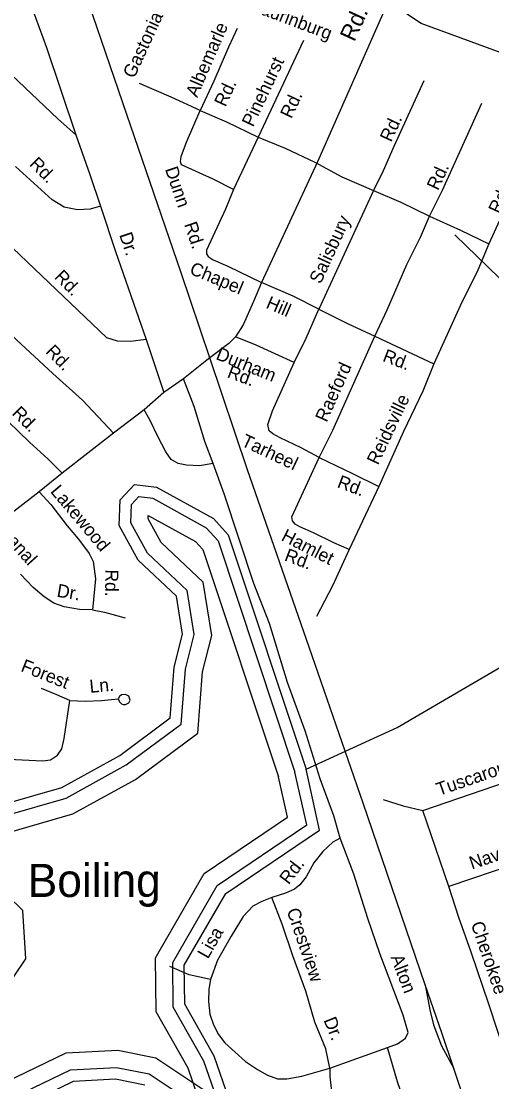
# Model space of a CAD drawing. Extents: x 2104537 to 2336408, y 34176 to 229611.
# Drawn here: x 2289966 to 2292662, y 107455 to 113538 of the extents above; entities that cross this region are included whole.
import ezdxf

# ---------------------------------------------------------------- set-up
doc = ezdxf.new("R2010")
doc.units = 0
for name, color, linetype in [('Exist Hydrographic Buffer Line', 7, 'Continuous'), ('Exist Hydrographic Creek Single Shore', 7, 'Continuous'), ('Exist Hydrographic Lake Shore Label', 7, 'Continuous'), ('Exist Hydrographic Misc Water Feature', 7, 'Continuous'), ('Exist Railroad Mainline', 7, 'Continuous'), ('Exist Railroad Siding', 7, 'Continuous'), ('Exist Road Non-System Type 51', 7, 'Continuous'), ('Exist Road Non-System Type 51 Label', 7, 'Continuous'), ('Exist Road Secondary Type 51 Attributed', 7, 'Continuous'), ('Exist Road Secondary Type 51 Label', 7, 'Continuous')]:
    doc.layers.add(name, color=color, linetype=linetype)

msp = doc.modelspace()

# ---------------------------------------------------------------- linework, layer by layer
at = {"layer": 'Exist Hydrographic Buffer Line'}
for points in [[(2287337.3, 107708.4), (2287428, 107778.4), (2287573.6, 107744.1), (2287792, 107754.3), (2288046.8, 107849.8), (2288943.8, 108678.9), (2289086.9, 108872.7), (2289235.8, 108953.6), (2289877.4, 108983.4), (2290223.9, 109082.8), (2290566.4, 109272.4), (2290882.8, 109507), (2290907.7, 109822.7), (2290957.7, 110019.9), (2290915.9, 110272.3), (2290689.2, 110488), (2290593.1, 110661.8), (2290598.1, 110766.5), (2290640.6, 110811.6), (2290720.2, 110801.7), (2291026.3, 110633), (2291093.8, 110558), (2291534.4, 109230.5)], [(2287435.8, 107660), (2287451, 107671.8), (2287564.5, 107645.1), (2287812, 107656.7), (2288099.4, 107764.4), (2289017.4, 108612.9), (2289153.1, 108796.6), (2289262.9, 108856.3), (2289893.4, 108885.6), (2290261.8, 108991.3), (2290619.8, 109189.4), (2290977.4, 109454.6), (2291005.1, 109806.6), (2291058.1, 110015.6), (2291007.7, 110320.9), (2290768, 110548.9), (2290692.8, 110685), (2290693.7, 110703.9), (2290964.2, 110554.9), (2291006.8, 110507.5), (2291439.4, 109204.2)], [(2291004.7, 107292), (2290921.5, 107534.2), (2290739.3, 107856), (2290735.1, 108166.3), (2291014.6, 108650.1), (2291491.3, 108972.2), (2291439.4, 109204.2)], [(2291085.8, 107359), (2291011.7, 107574.7), (2290837.4, 107882.5), (2290833.8, 108140.5), (2291088.5, 108581.2), (2291602, 108928.2), (2291534.4, 109230.5)], [(2288946.5, 107394), (2289101.1, 107537.9), (2289370.9, 107734), (2289861.9, 107967.5), (2289991.8, 108161.1), (2289974.5, 108437.8), (2289796.5, 108609.9), (2289342.5, 108554.7), (2288671.1, 108226.9), (2288516.2, 108035.5), (2288449.9, 107855.9), (2288335.2, 107699.7), (2288152.7, 107547.2), (2288049.4, 107500.2), (2287391.3, 107585.3), (2287435.8, 107627.5), (2287435.8, 107660)], [(2289880, 107454.9), (2290223.1, 107622.1), (2290518.8, 107636.4), (2290737.4, 107593.6), (2291036, 107394.9)], [(2289932, 107370.8), (2290248, 107524.8), (2290511.6, 107537.5), (2290699.2, 107500.8), (2290974, 107317.9)]]:
    msp.add_lwpolyline(points, dxfattribs=at)
at = {"layer": 'Exist Hydrographic Creek Single Shore'}
for points in [[(2287271.7, 107740.6), (2287412.6, 107849.4), (2287579.7, 107810.1), (2287778.6, 107819.4), (2288011.7, 107906.7), (2288894.7, 108722.9), (2289042.7, 108923.4), (2289217.7, 109018.4), (2289866.6, 109048.6), (2290198.6, 109143.8), (2290530.8, 109327.7), (2290819.7, 109541.9), (2290842.7, 109833.4), (2290890.7, 110022.7), (2290854.8, 110239.9), (2290636.6, 110447.5), (2290526.7, 110646.3), (2290533.7, 110793.8), (2290615.7, 110880.9), (2290740.8, 110865.3), (2291067.6, 110685.2), (2291151.7, 110591.7), (2291597.7, 109248.1)], [(2291597.7, 109248.1), (2292119.8, 109487.3), (2292956.8, 109976.4), (2292998.8, 109969)], [(2291139.8, 107403.7), (2291071.7, 107601.8), (2290902.8, 107900.2), (2290899.7, 108123.4), (2291137.8, 108535.3), (2291675.8, 108898.9), (2291597.7, 109248.1)], [(2289966.7, 107314.7), (2290264.7, 107459.9), (2290506.8, 107471.6), (2290673.7, 107438.9)]]:
    msp.add_lwpolyline(points, dxfattribs=at)
at = {"layer": 'Exist Hydrographic Misc Water Feature'}
msp.add_lwpolyline([(2295411.7, 112008.6), (2295302.8, 112099.3), (2294926.7, 112270.5), (2294458.8, 112397.6), (2293899.8, 112444.5), (2293639.8, 112639.7), (2293537.7, 112831.9), (2293210.6, 113136.7), (2292866.8, 113300.8), (2292256.7, 113525.7), (2291846.6, 113799.3), (2291694.7, 113972.8), (2291558.7, 114237.8), (2291390.6, 114444.5), (2291138.6, 114659.2), (2290962.7, 114757.7), (2290695.7, 114746.5), (2290347.7, 114566.2)], dxfattribs=at)
at = {"layer": 'Exist Railroad Mainline'}
for points in [[(2291046.6, 111607.4), (2290880.4, 112101.5), (2290571.4, 113003.2), (2290256.3, 113926.4), (2290090.5, 114411.4)], [(2292279.6, 108012.1), (2291925.4, 109053.5), (2291616.6, 109949), (2291262.9, 110964.4), (2291046.6, 111607.4)], [(2292445.2, 107531.3), (2292375.7, 107737), (2292279.6, 108012.1)], [(2292662.1, 106887.2), (2292608.8, 107052.9), (2292528.9, 107280.1), (2292445.2, 107531.3)]]:
    msp.add_lwpolyline(points, dxfattribs=at)
at = {"layer": 'Exist Railroad Siding'}
msp.add_lwpolyline([(2292279.6, 108012.1), (2292306.7, 107868.3), (2292329, 107782.5), (2292374.2, 107661), (2292445.2, 107531.3)], dxfattribs=at)
at = {"layer": 'Exist Road Non-System Type 51'}
for p, q in [((2291583.6, 113426.5), (2291323.3, 112873.6)), ((2291323.3, 112873.6), (2291182.7, 112572.2)), ((2291983.9, 112566.3), (2291671, 111886.8)), ((2290682, 111712.6), (2290783.4, 111407.9)), ((2291992.8, 111732.3), (2292330.9, 111573.9)), ((2292014.5, 110868.6), (2291844.6, 110508.4)), ((2292416.4, 108574.6), (2292267.4, 109011.1)), ((2292856.9, 108725.6), (2292416.4, 108574.6)), ((2291733.5, 107534.2), (2292064.4, 107651.8))]:
    msp.add_line(p, q, dxfattribs=at)
for points in [[(2290279.2, 112886.5), (2290176, 112977.4), (2289871, 113266.3), (2289695.3, 113428.1), (2289547.8, 113570.7)], [(2290027.3, 113615.9), (2290109.8, 113386.7), (2290279.2, 112886.5)], [(2291202.8, 113496.5), (2291153.9, 113389.8), (2291070.1, 113195), (2290991.7, 113026.3)], [(2292272.6, 113195.4), (2292101, 112819.6), (2292040.3, 112680.7), (2291983.9, 112566.3)], [(2290991.7, 113026.3), (2290824.9, 113102.3), (2290644.1, 113180.2)], [(2291182.7, 112572.2), (2291065.8, 112632.9), (2290885, 112715.1), (2290878.8, 112730.9), (2290882.7, 112763), (2290913.7, 112843.4), (2290991.7, 113026.3)], [(2290991.7, 113026.3), (2291142.3, 112961.7), (2291323.3, 112873.6)], [(2292305.2, 112419.7), (2292379.9, 112568.8), (2292604.3, 113067)], [(2292946.1, 112914.8), (2292893.1, 112816.4), (2292797.6, 112595.2), (2292645.2, 112261.3)], [(2290279.2, 112886.5), (2290359.5, 112659.3), (2290419.6, 112478)], [(2291323.3, 112873.6), (2291478.2, 112809.2), (2291648.9, 112729.2)], [(2291648.9, 112729.2), (2291802.8, 112646.2), (2291983.9, 112566.3)], [(2290419.6, 112478), (2290361.8, 112459.5), (2290288, 112456.6), (2290211.5, 112471.9), (2290143.1, 112513.2), (2289933.3, 112704.9)], [(2291182.7, 112572.2), (2291135.9, 112459.6), (2291026.5, 112224.6), (2291026.7, 112204.6), (2291036.9, 112188.6), (2291065.1, 112169.1), (2291149.4, 112134), (2291342.4, 112039.7)], [(2291983.9, 112566.3), (2292140.4, 112500), (2292305.2, 112419.7)], [(2290419.6, 112478), (2290506.4, 112217.2), (2290682, 111712.6)], [(2290682, 111712.6), (2290591.9, 111701.9), (2290518.2, 111703), (2290455.9, 111722.6), (2289831.3, 112315.9), (2289683.9, 112444.3)], [(2291992.8, 111732.3), (2292063.3, 111883.2), (2292174.5, 112142.4), (2292252.7, 112299), (2292305.2, 112419.7)], [(2292305.2, 112419.7), (2292482.4, 112339.9), (2292645.2, 112261.3)], [(2292645.2, 112261.3), (2292582.9, 112111), (2292483, 111909.5), (2292330.9, 111573.9)], [(2289440.7, 112181.7), (2289541.9, 112088.5), (2289938.1, 111710.9), (2290147.9, 111517.3), (2290317.8, 111365.1), (2290493.9, 111175.1)], [(2291671, 111886.8), (2291524.5, 111961.1), (2291342.4, 112039.7)], [(2289185.7, 111902.9), (2289448.4, 111661.6), (2289830.4, 111300), (2290012.4, 111124), (2290117.5, 111028.8), (2290200.2, 110945.9)], [(2291530.7, 111581.2), (2291598.9, 111719.9), (2291671, 111886.8)], [(2291671, 111886.8), (2291836.1, 111804.6), (2291992.8, 111732.3)], [(2291530.7, 111581.2), (2291311.5, 111680.8), (2291193.7, 111728.4)], [(2291672.7, 111036.6), (2291751.2, 111193.5), (2291992.8, 111732.3)], [(2291672.7, 111036.6), (2291570.1, 111091.7), (2291449.5, 111148.4), (2291407, 111171.9), (2291387, 111189.7), (2291378.5, 111225.6), (2291405.6, 111303.8), (2291530.7, 111581.2)], [(2292330.9, 111573.9), (2292266.5, 111415.4), (2292157, 111184), (2292014.5, 110868.6)], [(2291065.5, 111001), (2291018.5, 111128.5), (2290956, 111327.9), (2290896.5, 111487.1)], [(2291065.5, 111001), (2290987.9, 110988.4), (2290913.8, 110991.2), (2290865.8, 111000.9), (2290825.5, 111024.3), (2290794.9, 111068.2), (2290748, 111155.7), (2290705.2, 111247.1), (2290670.3, 111308.8)], [(2291844.6, 110508.4), (2291756.1, 110545.6), (2291641.4, 110604.5), (2291563, 110637.5), (2291535.1, 110653.1), (2291520.7, 110673.1), (2291516.5, 110694.8), (2291672.7, 111036.6)], [(2291672.7, 111036.6), (2291863.8, 110944.6), (2292014.5, 110868.6)], [(2291793, 108853), (2291757.7, 108980.6), (2291679.5, 109193.7), (2291592.3, 109468.9), (2291491.4, 109745.7), (2291387.7, 110084.6), (2291299.3, 110313.3), (2291127.8, 110827.6), (2291065.5, 111001)], [(2290069.5, 110838.5), (2290136, 110767), (2290229.4, 110644.2), (2290294.5, 110566.8), (2290355.3, 110485.3), (2290377.7, 110439.6), (2290390.9, 110340), (2290375, 110161.8)], [(2291844.6, 110508.4), (2291749, 110299.7), (2291656.8, 110124.3)], [(2290375, 110161.8), (2290300.6, 110164.9), (2290212.6, 110180.1), (2290152.4, 110201.2), (2290097.9, 110236.7), (2290033.4, 110290.1), (2289962.4, 110367.2)], [(2290375, 110161.8), (2290442.9, 110148.4), (2290561.4, 110115.6)], [(2290244.6, 109642.2), (2290170.1, 109675.4), (2290081.6, 109710.6)], [(2290522.2, 109651.2), (2290529.2, 109635.4), (2290540.7, 109623.3), (2290550.8, 109619.9), (2290562.6, 109619.6), (2290582.8, 109628.1), (2290590.3, 109644), (2290582.2, 109666.2), (2290564, 109675.7), (2290540.1, 109675.5), (2290528.8, 109665.5), (2290522.2, 109651.2)], [(2289783.8, 109321.4), (2289892.1, 109306.5), (2290090.3, 109296.8), (2290134, 109301.2), (2290173.9, 109329.6), (2290199.2, 109365.9), (2290212.8, 109424), (2290244.6, 109642.2)], [(2290244.6, 109642.2), (2290332.4, 109639.2), (2290426.3, 109642.3), (2290522.2, 109651.2)], [(2292267.4, 109011.1), (2293086.6, 109291.9), (2293134.4, 109304.7), (2293166.4, 109297.2), (2293204.6, 109271.2), (2293307.8, 109162.6), (2293405, 109067.6), (2293508.4, 108952.8)], [(2292040.6, 109074.5), (2292155.1, 109037.9), (2292267.4, 109011.1)], [(2291793, 108853), (2291751.6, 108830.5), (2291694.1, 108775.8), (2291642.7, 108711.2), (2291597.8, 108630.8), (2291562.1, 108584.2), (2291532.2, 108560.2), (2291480.5, 108537.6), (2291402.7, 108512.5)], [(2292064.4, 107651.8), (2292122.2, 107672.4), (2292167.8, 107705), (2292183.2, 107739.1), (2292154.2, 107836.7), (2292020.3, 108191.3), (2291952, 108392.4), (2291871.3, 108645.8), (2291793, 108853)], [(2293162.1, 106828.7), (2293095.7, 106837.9), (2293049.8, 106853.5), (2293017.3, 106873.2), (2292993.3, 106900.9), (2292942.1, 107002.2), (2292846.5, 107303.2), (2292743.1, 107604.3), (2292645.8, 107901.1), (2292544.6, 108198.2), (2292472.4, 108397.4), (2292416.4, 108574.6)], [(2291402.7, 108512.5), (2291345.2, 108490.3), (2291293.1, 108463.4), (2291237.9, 108403.2), (2291169.1, 108290.3), (2291090.7, 108153.4), (2291049.9, 108043)], [(2291733.5, 107534.2), (2291710.3, 107644.2), (2291648.7, 107797.6), (2291596.6, 107974.8), (2291522.5, 108177.9), (2291460.4, 108359.5), (2291402.7, 108512.5)], [(2291049.9, 108043), (2290927.7, 108069.6), (2290817.1, 108116.4)], [(2291049.9, 108043), (2291040.6, 107987.1), (2291039.5, 107915), (2291046, 107843), (2291066.8, 107781.3), (2291096.9, 107727.2), (2291133.4, 107678.3), (2291251, 107571.1), (2291319.7, 107525.8), (2291377.1, 107492.9), (2291435.1, 107472.7), (2291486.9, 107471.7), (2291574.2, 107488.4), (2291733.5, 107534.2)], [(2292263.1, 107017.9), (2292217.3, 107179.5), (2292122.6, 107454.6), (2292064.4, 107651.8)], [(2291733.5, 107534.2), (2291733.9, 107486.3), (2291743, 107400.2), (2291758.1, 107296.6), (2291755, 107206.5), (2291732.1, 107120.3), (2291708.8, 107056.1), (2291667.5, 106969.7)]]:
    msp.add_lwpolyline(points, dxfattribs=at)
at = {"layer": 'Exist Road Non-System Type 51 Label'}
msp.add_lwpolyline([(2293024.9, 111754.2), (2292450.8, 112312.5)], dxfattribs=at)
at = {"layer": 'Exist Road Secondary Type 51 Attributed'}
for points in [[(2292708.1, 115056.9), (2292643.9, 114909.7), (2292545, 114690.3), (2292342.8, 114236.5), (2292198.3, 113918.8), (2292030, 113563.2), (2291662.5, 112731.9), (2291342.4, 112039.7), (2291297.6, 111931.4), (2291237.3, 111796.7), (2291193.7, 111728.4), (2291156.2, 111689.7), (2291046.6, 111607.4)], [(2291046.6, 111607.4), (2291029.4, 111594.4), (2290896.5, 111487.1), (2290783.4, 111407.9), (2290670.3, 111308.8), (2290493.9, 111175.1), (2290200.2, 110945.9), (2290069.5, 110838.5), (2289922.7, 110726.9)]]:
    msp.add_lwpolyline(points, dxfattribs=at)

# ---------------------------------------------------------------- texts
at = {"layer": 'Exist Hydrographic Lake Shore Label'}
msp.add_text('Boiling', height=190, dxfattribs=at).set_placement((2290002.9, 108515.4))
at = {"layer": 'Exist Road Non-System Type 51 Label'}
for s, rotation, p in [('Gastonia Rd.', 65.36385, (2290613.2, 113205.7)), ('Laurinburg', 339.30372, (2291281.2, 113599)), ('Albemarle', 66.73264, (2290974.2, 113096.4)), ('Pinehurst', 64.79308, (2291294.1, 112927)), ('Rd.', 65.08682, (2291136.1, 113042.2)), ('Rd.', 65.08682, (2291514.1, 112975)), ('Rd.', 65.08682, (2292085.3, 112840.5)), ('Rd.', 314.81202, (2290008.6, 112714.1)), ('Dunn', 288.72549, (2290788.8, 112689.9)), ('Rd.', 65.08682, (2292354, 112563)), ('Rd.', 65.08682, (2292706.8, 112428.5)), ('Salisbury', 65.27519, (2291681.4, 112026.9)), ('Rd.', 288.72549, (2290898.3, 112373.1)), ('Dr.', 288.41203, (2290526.4, 112313.1)), ('Rd.', 314.81202, (2290151.3, 112066.9)), ('Chapel', 337.39978, (2290925.3, 112091.3)), ('Hill', 336.65462, (2291362.9, 111895.6)), ('Rd.', 314.81202, (2290101, 111638.3)), ('Durham', 338.02797, (2291076.3, 111601.5)), ('Rd.', 339.30372, (2292031.6, 111589.9)), ('Rd.', 339.30372, (2291141.2, 111497.5)), ('Raeford', 65.84799, (2291715.4, 111233.9)), ('Reidsville', 64.69507, (2292010.2, 110988.5)), ('Rd.', 314.81202, (2289907.8, 111285.4)), ('Tarheel', 334.79107, (2291221, 111105.6)), ('Rd.', 339.30372, (2291771.2, 110866.9)), ('Lakewood', 310.08197, (2290129.2, 110839.7)), ('Canal', 312.0857, (2289832.4, 110605.6)), ('Hamlet', 332.78741, (2291450.4, 110563.1)), ('Rd.', 339.30372, (2291468.8, 110446.6)), ('Rd.', 269.38566, (2290448.2, 110394.2)), ('Dr.', 350.23119, (2290166.1, 110238)), ('Forest', 338.33929, (2289958.6, 109812.3)), ('Ln.', 5.34454, (2290360.6, 109685.6)), ('Tuscarora', 18.91664, (2292359.1, 109094.6)), ('Navajo', 18.91436, (2292548.3, 108671.8)), ('Rd.', 52.54282, (2291498.3, 108581.8)), ('Crestview', 288.87941, (2291485.7, 108437.6)), ('Lisa', 60.20103, (2291035.5, 108156)), ('Cherokee', 288.80799, (2292541.2, 108361)), ('Alton', 290.68876, (2292081, 108170.1)), ('Dr.', 291.90086, (2291696.9, 107809.6))]:
    msp.add_text(s, height=75, rotation=rotation, dxfattribs=at).set_placement(p)
at = {"layer": 'Exist Road Secondary Type 51 Label'}
msp.add_text('Rd.', height=95, rotation=65.4391, dxfattribs=at).set_placement((2291874.2, 113415.7))

doc.saveas('drawing.dxf')
